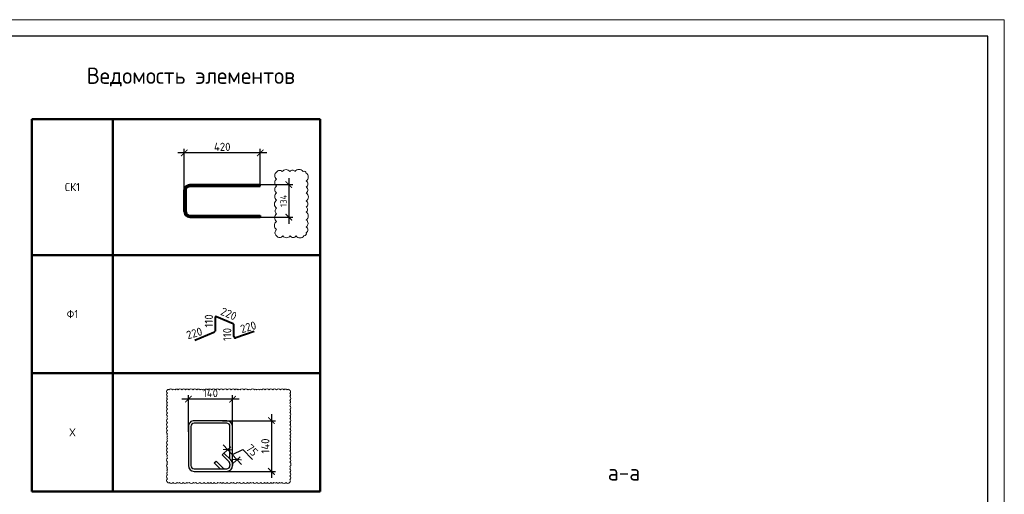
# Model space of a CAD drawing. Header units: millimetres. Extents: x -5898314 to 1055204, y -720802 to 1562611.
# Tile 275 of 362: x -45964 to -15787, y -34827 to -20290. Entities that reach past the tile are written whole.
import ezdxf

# ---------------------------------------------------------------- set-up
doc = ezdxf.new("R2010")
doc.units = ezdxf.units.MM
for name, color, linetype, lineweight in [('_0.5', 94, 'Continuous', 50), ('Арм_хомуты', 133, 'Continuous', 18), ('Арматура', 152, 'Continuous', 40), ('Выноски', 20, 'Continuous', 20), ('размер', 1, 'Continuous', 25), ('РАЗМЕРЫ', 1, 'Continuous', 9), ('ТОНКИЕ', 7, 'Continuous', 9), ('Узлы', 7, 'Continuous', 0)]:
    doc.layers.add(name, color=color, linetype=linetype, lineweight=lineweight)
doc.layers.add('ТОЛСТЫЕ_ОСНОВНЫЕ', color=6, linetype='Continuous')
doc.styles.add('GOST 2.304', font='CS_Gost2304.shx')
doc.styles.add('GOST-2.304_Type-B', font='GOST_Common.ttf')
doc.dimstyles.new('СПДС', dxfattribs={"dimscale": 100, "dimtxt": 2.5, "dimasz": 2, "dimexe": 1.25, "dimexo": 0, "dimtad": 1, "dimdec": 0, "dimrnd": 5, "dimtxsty": 'GOST-2.304_Type-B', "dimblk": 'ARCHTICK', "dimcen": 2.5, "dimdle": 2, "dimclrd": 1, "dimclre": 1, "dimclrt": 1, "dimadec": 0, "dimazin": 2, "dimtfac": 0.75, "dimtdec": 0, "dimtmove": 1, "dimatfit": 3, "dimfxl": 1, "dimtfillclr": 256, "dimtolj": 1, "dimarcsym": 1})

# ---------------------------------------------------------------- blocks, each defined once
blk = doc.blocks.new('*U1581')
at = {"layer": 'ТОЛСТЫЕ_ОСНОВНЫЕ', "color": 6}
blk.add_lwpolyline([(20, 5), (886, 5), (886, 415), (20, 415)], close=True, dxfattribs=at)
at = {"layer": 'ТОНКИЕ'}
blk.add_lwpolyline([(0, 0), (891, 0), (891, 420), (0, 420)], close=True, dxfattribs=at)
blk = doc.blocks.new('*T710')
at = {"layer": 'Выноски', "color": 0, "linetype": 'ByBlock', "lineweight": 50, "transparency": 16777216}
for p, q in [((0, 0), (8834, 0)), ((0, 0), (0, -11404)), ((2484, 0), (2484, -11404)), ((8834, 0), (8834, -11404)), ((0, -4165), (8834, -4165)), ((0, -7784), (8834, -7784)), ((0, -11404), (8834, -11404))]:
    blk.add_line(p, q, dxfattribs=at)
at = {"layer": 'Выноски', "color": 0, "transparency": 16777216, "char_height": 250, "width": 2183.67, "attachment_point": 5, "style": 'GOST-2.304_Type-B'}
for s, insert in [('СК1', (1242, -2083)), ('Ф1', (1242, -5975)), ('Х', (1242, -9594))]:
    blk.add_mtext(s, dxfattribs=dict(at, insert=insert))
blk = doc.blocks.new('*U47')
at = {"color": 0, "linetype": 'ByBlock', "lineweight": -2}
for p, q in [((-99.8, 25), (-99.8, 455.9)), ((-89.8, 455.9), (-99.8, 455.9)), ((-89.8, 25), (-89.8, 455.9)), ((89.8, 25), (89.8, 455.9)), ((89.8, 455.9), (99.8, 455.9)), ((99.8, 25), (99.8, 455.9)), ((-98.6, 15.9), (-99.8, 25)), ((-95.1, 7.5), (-98.6, 15.9)), ((-89.6, 0.3), (-95.1, 7.5)), ((-89, 18.5), (-89.8, 25)), ((-82.3, -5.3), (-89.6, 0.3)), ((-86.5, 12.5), (-89, 18.5)), ((-82.5, 7.3), (-86.5, 12.5)), ((-77.3, 3.3), (-82.5, 7.3)), ((-71.3, 0.9), (-77.3, 3.3)), ((-64.8, 0), (-71.3, 0.9)), ((-64.8, 0), (64.8, 0)), ((64.8, 0), (71.3, 0.9)), ((71.3, 0.9), (77.3, 3.3)), ((77.3, 3.3), (82.5, 7.3)), ((82.3, -5.3), (89.6, 0.3)), ((82.5, 7.3), (86.5, 12.5)), ((86.5, 12.5), (89, 18.5)), ((89, 18.5), (89.8, 25)), ((89.6, 0.3), (95.1, 7.5)), ((95.1, 7.5), (98.6, 15.9)), ((98.6, 15.9), (99.8, 25)), ((-73.9, -8.8), (-82.3, -5.3)), ((-64.8, -10), (-73.9, -8.8)), ((64.8, -10), (-64.8, -10)), ((64.8, -10), (73.9, -8.8)), ((73.9, -8.8), (82.3, -5.3))]:
    blk.add_line(p, q, dxfattribs=at)
at = {"style": 'GOST 2.304', "oblique": 15, "flags": 9}
for tag, p in [('ПОЗИЦИЯ', (993.5, -185)), ('ДИАМЕТР', (993.8, -189.3)), ('КЛАСС', (994.1, -193.8)), ('ДЛИНА', (994.5, -198.5)), ('МАССА', (994.8, -203.9))]:
    blk.add_attdef(tag, p, '', height=2.5, dxfattribs=at)
blk = doc.blocks.new('_ArchTick')
at = {"color": 0, "linetype": 'ByBlock', "const_width": 0.15}
blk.add_lwpolyline([(-0.5, -0.5), (0.5, 0.5)], dxfattribs=at)
blk = doc.blocks.new('*D711')
at = {"layer": 'DEFPOINTS', "color": 0, "lineweight": 0, "transparency": 16777216}
for p in [(-40921, -24371), (-40921, -25572), (-38592, -25390)]:
    blk.add_point(p, dxfattribs=at)
at = {"layer": 'размер', "color": 1, "lineweight": -2, "transparency": 16777216}
for p, q in [((-38392, -24371), (-41121, -24371)), ((-40921, -25572), (-40921, -24246)), ((-38592, -25390), (-38592, -24246))]:
    blk.add_line(p, q, dxfattribs=at)
at = {"layer": 'размер', "color": 1, "lineweight": -2, "transparency": 16777216, "xscale": 200, "yscale": 200, "zscale": 200, "rotation": 180}
blk.add_blockref('_ArchTick', (-40921, -24371), dxfattribs=at)
at = {"layer": 'размер', "color": 1, "lineweight": -2, "transparency": 16777216, "xscale": 200, "yscale": 200, "zscale": 200}
blk.add_blockref('_ArchTick', (-38592, -24371), dxfattribs=at)
at = {"layer": 'размер', "color": 1, "lineweight": 0, "transparency": 16777216, "insert": (-39756, -24184), "char_height": 250, "attachment_point": 5, "style": 'GOST-2.304_Type-B'}
blk.add_mtext('\\A1;420', dxfattribs=at)
blk = doc.blocks.new('*U66')
at = {"color": 0, "linetype": 'ByBlock', "lineweight": -2}
for p, q in [((-8, 131.6), (-8, 10)), ((-8, 126.6), (-8, 131.6)), ((0, 126.6), (0, 131.6)), ((111.1, 149.6), (10, 149.6)), ((111.1, 141.6), (10, 141.6)), ((43.3, 117.4), (22.1, 138.6)), ((30.5, 141.6), (48.9, 123.1)), ((48.9, 123.1), (43.3, 117.4)), ((121.1, 10), (121.1, 131.6)), ((129.1, 10), (129.1, 131.6)), ((18.5, 92.6), (-2.7, 113.8)), ((0, 111.1), (0, 10)), ((2.9, 119.5), (24.1, 98.3)), ((24.1, 98.3), (18.5, 92.6)), ((10, 0), (111.1, 0)), ((10, -8), (111.1, -8))]:
    blk.add_line(p, q, dxfattribs=at)
for centre, radius, start, end in [((10, 131.6), 18, 90, 180), ((10, 126.6), 18, 180, 225), ((10, 131.6), 10, 90, 180), ((10, 126.6), 10, 180, 225), ((15, 131.6), 10, 45, 90), ((111.1, 131.6), 18, 0, 90), ((111.1, 131.6), 10, 0, 90), ((10, 10), 18, 180, 270), ((10, 10), 10, 180, 270), ((111.1, 10), 10, 270, 0), ((111.1, 10), 18, 270, 0)]:
    blk.add_arc(centre, radius, start, end, dxfattribs=at)
at = {"style": 'GOST 2.304', "oblique": 15, "flags": 9}
for tag, p in [('ДИАМЕТР', (-52.8, -63)), ('ПОЗИЦИЯ', (-52.3, -58)), ('КЛАСС', (-53, -68.7)), ('ДЛИНА', (-52.5, -73.8)), ('МАССА', (-52.3, -78.3))]:
    blk.add_attdef(tag, p, '', height=2.5, dxfattribs=at)
blk = doc.blocks.new('*D712')
at = {"layer": 'DEFPOINTS', "color": 0, "lineweight": 0, "transparency": 16777216}
for p in [(-40792, -31914), (-39441, -32885), (-40792, -32916)]:
    blk.add_point(p, dxfattribs=at)
at = {"layer": 'РАЗМЕРЫ', "color": 1, "lineweight": -2, "transparency": 16777216}
for p, q in [((-39241, -31914), (-40992, -31914)), ((-40792, -32916), (-40792, -31789)), ((-39441, -32885), (-39441, -31789))]:
    blk.add_line(p, q, dxfattribs=at)
at = {"layer": 'РАЗМЕРЫ', "color": 1, "lineweight": -2, "transparency": 16777216, "xscale": 200, "yscale": 200, "zscale": 200, "rotation": 180}
blk.add_blockref('_ArchTick', (-40792, -31914), dxfattribs=at)
at = {"layer": 'РАЗМЕРЫ', "color": 1, "lineweight": -2, "transparency": 16777216, "xscale": 200, "yscale": 200, "zscale": 200}
blk.add_blockref('_ArchTick', (-39441, -31914), dxfattribs=at)
at = {"layer": 'РАЗМЕРЫ', "color": 1, "lineweight": 0, "transparency": 16777216, "insert": (-40117, -31727), "char_height": 250, "attachment_point": 5, "style": 'GOST-2.304_Type-B'}
blk.add_mtext('\\A1;140', dxfattribs=at)
blk = doc.blocks.new('*D713')
at = {"layer": 'DEFPOINTS', "color": 0, "lineweight": 0, "transparency": 16777216}
for p in [(-39745, -32572), (-39769, -34126), (-38249, -34126)]:
    blk.add_point(p, dxfattribs=at)
at = {"layer": 'РАЗМЕРЫ', "color": 1, "lineweight": -2, "transparency": 16777216}
for p, q in [((-39745, -32572), (-38124, -32572)), ((-38249, -32372), (-38249, -34326)), ((-39769, -34126), (-38124, -34126))]:
    blk.add_line(p, q, dxfattribs=at)
at = {"layer": 'РАЗМЕРЫ', "color": 1, "lineweight": -2, "transparency": 16777216, "xscale": 200, "yscale": 200, "zscale": 200}
for p, rotation in [((-38249, -32572), 90), ((-38249, -34126), 270)]:
    blk.add_blockref('_ArchTick', p, dxfattribs=dict(at, rotation=rotation))
at = {"layer": 'РАЗМЕРЫ', "color": 1, "lineweight": 0, "transparency": 16777216, "insert": (-38437, -33349), "char_height": 250, "attachment_point": 5, "rotation": 90, "style": 'GOST-2.304_Type-B'}
blk.add_mtext('\\A1;140', dxfattribs=at)
blk = doc.blocks.new('*D1438')
at = {"layer": '_0.5', "color": 1, "lineweight": -2, "transparency": 16777216}
for p, q in [((-38592, -25340), (-37590, -25340)), ((-37715, -25140), (-37715, -26538)), ((-38592, -26338), (-37590, -26338))]:
    blk.add_line(p, q, dxfattribs=at)
at = {"layer": 'DEFPOINTS', "color": 0, "lineweight": 0, "transparency": 16777216}
for p in [(-38592, -25340), (-38592, -26338), (-37715, -26338)]:
    blk.add_point(p, dxfattribs=at)
at = {"layer": '_0.5', "color": 1, "lineweight": -2, "transparency": 16777216, "xscale": 200, "yscale": 200, "zscale": 200}
for p, rotation in [((-37715, -25340), 90), ((-37715, -26338), 270)]:
    blk.add_blockref('_ArchTick', p, dxfattribs=dict(at, rotation=rotation))
at = {"layer": '_0.5', "color": 1, "lineweight": 0, "transparency": 16777216, "insert": (-37878, -25839), "char_height": 200, "attachment_point": 5, "rotation": 90, "style": 'GOST-2.304_Type-B'}
blk.add_mtext('\\A1;134', dxfattribs=at)
blk = doc.blocks.new('*D1988')
at = {"layer": '_0.5', "color": 1, "lineweight": -2, "transparency": 16777216}
for p, q in [((-39730, -33592), (-39496, -33372)), ((-39724, -33312), (-39161, -33910)), ((-39442, -33611), (-39121, -33450)), ((-39121, -33450), (-38831, -33759)), ((-39441, -33899), (-39207, -33679))]:
    blk.add_line(p, q, dxfattribs=at)
at = {"layer": 'DEFPOINTS', "color": 0, "lineweight": 0, "transparency": 16777216}
for p in [(-39730, -33592), (-39298, -33764), (-39441, -33899)]:
    blk.add_point(p, dxfattribs=at)
at = {"layer": '_0.5', "color": 1, "lineweight": -2, "transparency": 16777216, "xscale": 200, "yscale": 200, "zscale": 200}
for p, rotation in [((-39587, -33458), 133.2947175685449), ((-39298, -33764), 313.2947175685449)]:
    blk.add_blockref('_ArchTick', p, dxfattribs=dict(at, rotation=rotation))
at = {"layer": '_0.5', "color": 1, "lineweight": 0, "transparency": 16777216, "insert": (-38840, -33476), "char_height": 250, "attachment_point": 5, "rotation": 313.2947, "style": 'GOST-2.304_Type-B'}
blk.add_mtext('\\A1;75', dxfattribs=at)

msp = doc.modelspace()

# ---------------------------------------------------------------- linework, layer by layer
at = {"layer": '_0.5', "color": 240, "lineweight": 0, "true_color": 0xed1f24}
for points in [[(-38091.19, -26911.37, 0.52056705), (-37896.48, -26911.37, 0.52056705), (-37675.26, -26911.37, 0.52056705), (-37490.89, -26911.37, 0.52056705), (-37250.26, -26911.37, 0.52056705), (-37179.74, -26818.52, 0.52056705), (-37179.74, -26633.97, 0.52056705), (-37179.74, -26423.17, 0.52056705), (-37179.74, -26184.31, 0.52056705), (-37179.74, -26028.39, 0.52056705), (-37179.74, -25842.28, 0.52056705), (-37179.74, -25596.22, 0.52056705), (-37179.74, -25415.61, 0.52056705), (-37179.74, -25229.75, 0.52056705), (-37179.74, -24992.59, 0.52056705), (-37278.64, -24940.54, 0.52056705), (-37528.42, -24940.54, 0.52056705), (-37681.15, -24940.54, 0.52056705), (-37916.6, -24940.54, 0.52056705), (-38091.19, -24959.19, 0.52056705), (-38091.19, -25169.34, 0.52056705), (-38091.19, -25383.44, 0.52056705), (-38091.19, -25595.03, 0.52056705), (-38091.19, -25815.97, 0.52056705), (-38091.19, -26063.9, 0.52056705), (-38091.19, -26234.25, 0.52056705), (-38091.19, -26471.65, 0.52056705), (-38091.19, -26721.57, 0.52056705)], [(-41434.18, -31628.19, 0.52056705), (-41434.18, -31729.36, 0.52056705), (-41434.18, -31826.9, 0.52056705), (-41434.18, -31910.27, 0.52056705), (-41434.18, -32014.92, 0.52056705), (-41434.18, -32108.55, 0.52056705), (-41434.18, -32209.3, 0.52056705), (-41434.18, -32335.67, 0.52056705), (-41434.18, -32436.9, 0.52056705), (-41434.18, -32513.64, 0.52056705), (-41434.18, -32630.98, 0.52056705), (-41434.18, -32756.28, 0.52056705), (-41434.18, -32875.19, 0.52056705), (-41434.18, -32973.9, 0.52056705), (-41434.18, -33045.24, 0.52056705), (-41434.18, -33114, 0.52056705), (-41434.18, -33190.38, 0.52056705), (-41434.18, -33306.9, 0.52056705), (-41434.18, -33426.22, 0.52056705), (-41434.18, -33530.77, 0.52056705), (-41434.18, -33641.94, 0.52056705), (-41434.18, -33716.81, 0.52056705), (-41434.18, -33838.69, 0.52056705), (-41434.18, -33905.49, 0.52056705), (-41434.18, -34011.93, 0.52056705), (-41434.18, -34079.48, 0.52056705), (-41434.18, -34147.33, 0.52056705), (-41434.18, -34225.67, 0.52056705), (-41434.18, -34351.35, 0.52056705), (-41434.18, -34459.66, 0.52056705), (-41369.89, -34465.43, 0.52056705), (-41264.7, -34465.43, 0.52056705), (-41140.61, -34465.43, 0.52056705), (-41068.95, -34465.43, 0.52056705), (-40951.07, -34465.43, 0.52056705), (-40844, -34465.43, 0.52056705), (-40771.88, -34465.43, 0.52056705), (-40641.19, -34465.43, 0.52056705), (-40568.99, -34465.43, 0.52056705), (-40441.34, -34465.43, 0.52056705), (-40314.84, -34465.43, 0.52056705), (-40195.95, -34465.43, 0.52056705), (-40107.83, -34465.43, 0.52056705), (-40006.36, -34465.43, 0.52056705), (-39888.84, -34465.43, 0.52056705), (-39812.19, -34465.43, 0.52056705), (-39728.2, -34465.43, 0.52056705), (-39606.58, -34465.43, 0.52056705), (-39485.17, -34465.43, 0.52056705), (-39409.35, -34465.43, 0.52056705), (-39300.09, -34465.43, 0.52056705), (-39221.98, -34465.43, 0.52056705), (-39102.2, -34465.43, 0.52056705), (-38985.79, -34465.43, 0.52056705), (-38889.7, -34465.43, 0.52056705), (-38811.83, -34465.43, 0.52056705), (-38696.91, -34465.43, 0.52056705), (-38574.57, -34465.43, 0.52056705), (-38460.77, -34465.43, 0.52056705), (-38371.02, -34465.43, 0.52056705), (-38267.97, -34465.43, 0.52056705), (-38171.34, -34465.43, 0.52056705), (-38093.17, -34465.43, 0.52056705), (-38001.39, -34465.43, 0.52056705), (-37927.15, -34465.43, 0.52056705), (-37797.15, -34465.43, 0.52056705), (-37696.29, -34465.43, 0.52056705), (-37683.84, -34380.23, 0.52056705), (-37683.84, -34272.37, 0.52056705), (-37683.84, -34149.4, 0.52056705), (-37683.84, -34051.47, 0.52056705), (-37683.84, -33978.46, 0.52056705), (-37683.84, -33846.35, 0.52056705), (-37683.84, -33730.91, 0.52056705), (-37683.84, -33621.54, 0.52056705), (-37683.84, -33502.99, 0.52056705), (-37683.84, -33419.8, 0.52056705), (-37683.84, -33335.57, 0.52056705), (-37683.84, -33253.79, 0.52056705), (-37683.84, -33123.64, 0.52056705), (-37683.84, -33024.08, 0.52056705), (-37683.84, -32922.04, 0.52056705), (-37683.84, -32822.42, 0.52056705), (-37683.84, -32708.87, 0.52056705), (-37683.84, -32622.28, 0.52056705), (-37683.84, -32503.85, 0.52056705), (-37683.84, -32420.03, 0.52056705), (-37683.84, -32323.11, 0.52056705), (-37683.84, -32236.09, 0.52056705), (-37683.84, -32112.72, 0.52056705), (-37683.84, -32036.34, 0.52056705), (-37683.84, -31951.09, 0.52056705), (-37683.84, -31824.89, 0.52056705), (-37683.84, -31738.1, 0.52056705), (-37703.82, -31628.19, 0.52056705), (-37770.78, -31628.19, 0.52056705), (-37871.2, -31628.19, 0.52056705), (-37972.73, -31628.19, 0.52056705), (-38093.2, -31628.19, 0.52056705), (-38209.7, -31628.19, 0.52056705), (-38320.68, -31628.19, 0.52056705), (-38443.82, -31628.19, 0.52056705), (-38547.02, -31628.19, 0.52056705), (-38617, -31628.19, 0.52056705), (-38695.89, -31628.19, 0.52056705), (-38763.14, -31628.19, 0.52056705), (-38891.66, -31628.19, 0.52056705), (-38975.92, -31628.19, 0.52056705), (-39085.22, -31628.19, 0.52056705), (-39209.91, -31628.19, 0.52056705), (-39281.65, -31628.19, 0.52056705), (-39371.51, -31628.19, 0.52056705), (-39479.11, -31628.19, 0.52056705), (-39600.67, -31628.19, 0.52056705), (-39728.58, -31628.19, 0.52056705), (-39843.6, -31628.19, 0.52056705), (-39959.49, -31628.19, 0.52056705), (-40077.45, -31628.19, 0.52056705), (-40201.35, -31628.19, 0.52056705), (-40292.21, -31628.19, 0.52056705), (-40364.33, -31628.19, 0.52056705), (-40436.86, -31628.19, 0.52056705), (-40536.75, -31628.19, 0.52056705), (-40652.05, -31628.19, 0.52056705), (-40779.11, -31628.19, 0.52056705), (-40878.8, -31628.19, 0.52056705), (-40991.27, -31628.19, 0.52056705), (-41110.22, -31628.19, 0.52056705), (-41198.16, -31628.19, 0.52056705), (-41278.48, -31628.19, 0.52056705), (-41389.57, -31628.19, 0.52056705)]]:
    msp.add_lwpolyline(points, format="xyb", close=True, dxfattribs=at)
at = {"layer": 'Арматура'}
for p, q in [((-39977.79, -29413.02), (-39977.79, -29826.04)), ((-39424.22, -29600.92), (-39929.6, -29386.54)), ((-39396.39, -29997.75), (-39396.39, -29656.31)), ((-38773.46, -29840.91), (-39340.14, -30036.76)), ((-40016.84, -29875.56), (-40600.82, -30113.62))]:
    msp.add_line(p, q, dxfattribs=at)
for centre, radius, start, end in [((-39945.65, -29414.53), 32.26, 60.170192, 184.936777), ((-40045.09, -29813.14), 68.52, 294.343327, 349.149456), ((-39467.93, -29657.56), 71.55, 1.004593, 52.348111), ((-39353.54, -29996.01), 42.89, 182.320294, 288.201913)]:
    msp.add_arc(centre, radius, start, end, dxfattribs=at)

# ---------------------------------------------------------------- block references
at = {"xscale": 100, "yscale": 100, "zscale": 100}
msp.add_blockref('*U1581', (-104886.91, -62289.53), dxfattribs=at)
msp.add_blockref('*T710', (-45589.02, -23333.82))
at = {"lineweight": 30, "xscale": 9.8604, "yscale": 9.8604, "zscale": 9.8604, "rotation": 180}
msp.add_blockref('*U66', (-39519.77, -32651.1), dxfattribs=at)
at = {"layer": 'Арм_хомуты', "lineweight": 40, "xscale": 5, "yscale": 5, "zscale": 5, "rotation": 270}
msp.add_blockref('*U47', (-40871.1, -25839.25), dxfattribs=at)

# ---------------------------------------------------------------- texts
at = {"layer": 'РАЗМЕРЫ', "color": 0, "style": 'GOST-2.304_Type-B'}
msp.add_text('Ведомость элементов', height=500, dxfattribs=at).set_placement((-43908.43, -22254.65))
at = {"layer": 'РАЗМЕРЫ', "char_height": 250, "attachment_point": 5, "style": 'GOST-2.304_Type-B'}
for s, insert, rotation in [('\\A1;110', (-40166.97, -29516.85), 90), ('\\A1;220', (-39557, -29298.19), 337.44719), ('\\A1;220', (-38958.76, -29705.66), 16.490579), ('\\A1;220', (-40613.16, -29893.36), 16.490579), ('\\A1;110', (-39603.47, -29932.34), 90)]:
    msp.add_mtext(s, dxfattribs=dict(at, insert=insert, rotation=rotation))
at = {"layer": 'Узлы', "color": 1, "linetype": 'Continuous', "lineweight": 0, "style": 'GOST-2.304_Type-B'}
msp.add_text('а-а', height=500, dxfattribs=at).set_placement((-27941.91, -34405.5))

# ---------------------------------------------------------------- dimensions: what is measured, and where the dimension line sits
at = {"layer": '_0.5', "color": 1, "lineweight": 0}
dim = msp.add_linear_dim(base=(-37715.3, -26338.38), p1=(-38591.59, -25340.11), p2=(-38591.59, -26338.38), angle=90, text='134', dimstyle='СПДС', override={"dimtxt": 2}, dxfattribs=at)
dim.commit()
dim.dimension.update_dxf_attribs({"geometry": '*D1438', "text_midpoint": (-37877.8, -25839.25)})
at = {"layer": '_0.5', "color": 240, "lineweight": 0, "true_color": 0xed1f24}
dim = msp.add_aligned_dim(p1=(-39729.93, -33592.41), p2=(-39440.89, -33899.2), distance=196.66, text='75', dimstyle='СПДС', dxfattribs=at)
dim.commit()
dim.dimension.update_dxf_attribs({"geometry": '*D1988', "text_midpoint": (-38942.03, -33367.19)})
at = {"layer": 'размер', "color": 146, "lineweight": 0}
dim = msp.add_linear_dim(base=(-40921.1, -24371.2), p1=(-38591.59, -25390.11), p2=(-40921.1, -25572.01), text='420', dimstyle='СПДС', dxfattribs=at)
dim.commit()
dim.dimension.update_dxf_attribs({"geometry": '*D711', "text_midpoint": (-39756.34, -24183.7)})
at = {"layer": 'РАЗМЕРЫ', "color": 1, "lineweight": 0}
dim = msp.add_linear_dim(base=(-40792.42, -31914.33), p1=(-39440.89, -32884.74), p2=(-40792.42, -32916.24), text='140', dimstyle='СПДС', override={"dimrnd": 5}, dxfattribs=at)
dim.commit()
dim.dimension.update_dxf_attribs({"geometry": '*D712', "text_midpoint": (-40116.65, -31726.83)})
dim = msp.add_linear_dim(base=(-38249.38, -34125.99), p1=(-39745.03, -32572.22), p2=(-39769.04, -34125.99), angle=90, text='140', dimstyle='СПДС', override={"dimrnd": 5}, dxfattribs=at)
dim.commit()
dim.dimension.update_dxf_attribs({"geometry": '*D713', "text_midpoint": (-38436.88, -33349.1)})

doc.saveas('drawing.dxf')
